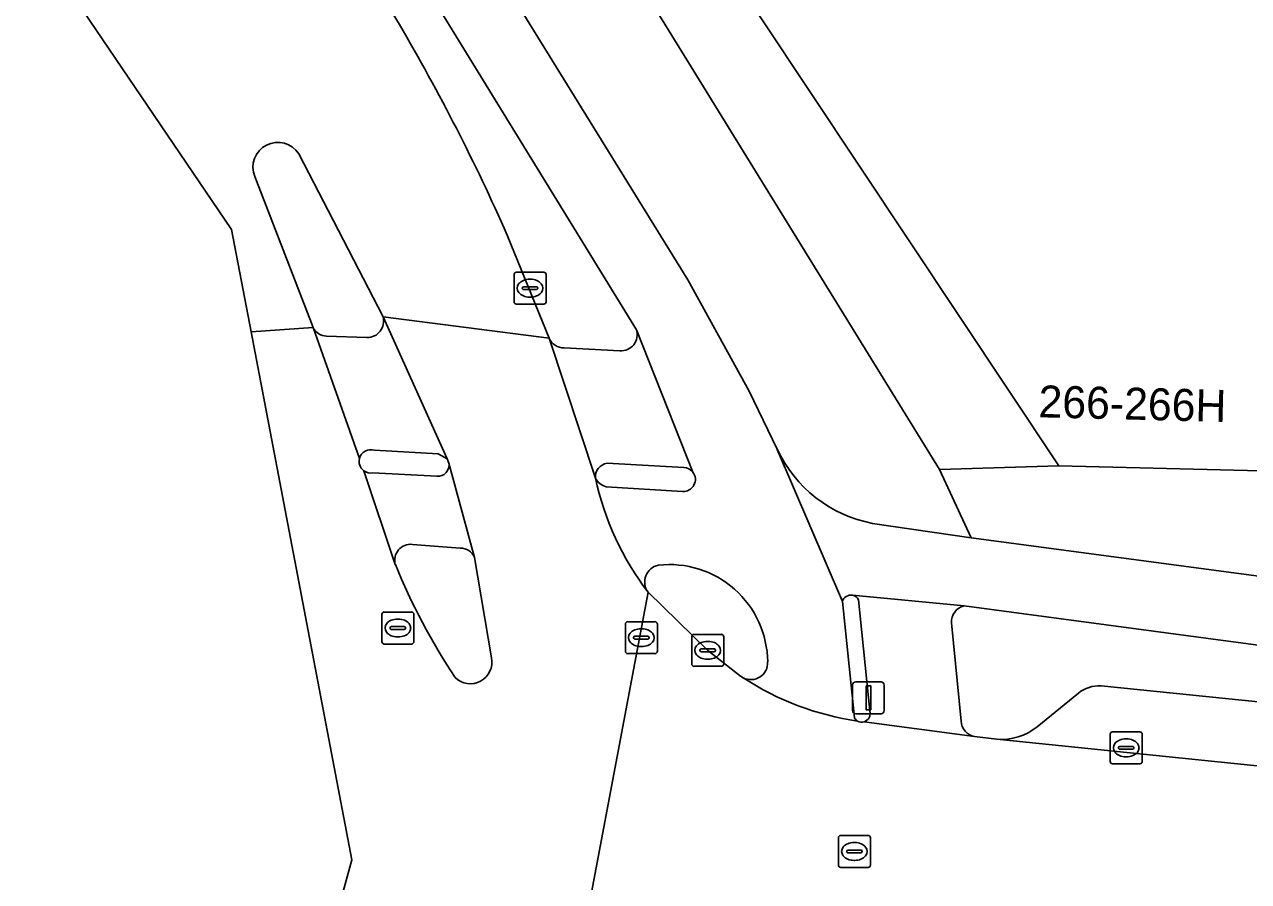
# Model space of a CAD drawing. Extents: x 158086 to 159499, y 382904 to 383981.
# Drawn here: x 158114.79 to 158153.07, y 383218.29 to 383245.08 of the extents above; entities that cross this region are included whole.
import ezdxf

# ---------------------------------------------------------------- set-up
doc = ezdxf.new("R2010")
doc.units = 0
for name, color, linetype in [('IMGEO_Berm_open', 7, 'Continuous'), ('IMGEO_Erf', 7, 'Continuous'), ('IMGEO_Fietspad_gesloten', 7, 'Continuous'), ('IMGEO_Kolk', 7, 'Continuous'), ('IMGEO_Lichtmast', 7, 'Continuous'), ('IMGEO_Pand', 7, 'Continuous'), ('IMGEO_Pand_nummerreeks', 7, 'Continuous'), ('IMGEO_Parkeervlak_open', 7, 'Continuous'), ('IMGEO_Rijbaan_lokaal_gesloten', 7, 'Continuous'), ('IMGEO_Rioolput', 7, 'Continuous'), ('IMGEO_Verkeerseiland_gesloten', 7, 'Continuous'), ('IMGEO_Verkeerseiland_open', 7, 'Continuous'), ('IMGEO_Voetpad_open', 7, 'Continuous')]:
    doc.layers.add(name, color=color, linetype=linetype)

msp = doc.modelspace()

# ---------------------------------------------------------------- linework, layer by layer
at = {"layer": 'IMGEO_Berm_open'}
for points in [[(158116.135, 383264.493), (158115.042, 383263.825), (158126.516, 383245.082)], [(158133.922, 383235.542), (158116.135, 383264.493)], [(158129.884, 383238.502), (158131.191, 383235.28)], [(158131.666, 383234.972), (158133.404, 383234.886)], [(158148.453, 383224.408), (158153.476, 383223.894), (158158.929, 383223.306), (158159.127, 383224.909), (158144.169, 383226.91)], [(158143.773, 383226.382), (158144.08, 383223.303)], [(158146.459, 383223.131), (158147.745, 383224.182)], [(158144.493, 383222.829), (158145.193, 383222.739)]]:
    msp.add_lwpolyline(points, dxfattribs=at)
for centre, radius, start, end in [((158069.76, 383211.879), 65.755, 23.88364, 30.328), ((158131.667, 383235.494), 0.522, 204.173, 269.9066), ((158133.452, 383235.381), 0.497, 264.5039, 18.9045), ((158144.304, 383226.396), 0.531, 104.7048, 181.5554), ((158148.392, 383223.378), 1.031, 86.5877, 128.8194), ((158144.581, 383223.322), 0.501, 182.1967, 259.9351), ((158145.337, 383224.515), 1.782, 265.3753, 309.0336)]:
    msp.add_arc(centre, radius, start, end, dxfattribs=at)
at = {"layer": 'IMGEO_Erf'}
msp.add_lwpolyline([(158120.641, 383268.4), (158123.051, 383264.159), (158143.404, 383231.17), (158147.132, 383231.289), (158134.686, 383250), (158133.459, 383251.844), (158138.355, 383252.86), (158139.526, 383253.098), (158141.208, 383267.072)], dxfattribs=at)
at = {"layer": 'IMGEO_Fietspad_gesloten'}
for points in [[(158115.725, 383265.212), (158116.135, 383264.493), (158133.922, 383235.542), (158135.691, 383231.086)], [(158140.74, 383223.411), (158140.364, 383227.042), (158138.329, 383231.797), (158138.325, 383231.809), (158137.451, 383233.617), (158135.528, 383237.105), (158118.441, 383264.758)], [(158138.325, 383231.809), (158138.329, 383231.797), (158140.364, 383227.042)], [(158128.862, 383228.422), (158128.059, 383231.375)], [(158125.397, 383231.133), (158126.385, 383228.206)], [(158127.681, 383230.961), (158125.678, 383231.065)], [(158135.368, 383230.486), (158132.979, 383230.63)], [(158144.391, 383229.036), (158141.305, 383229.487)], [(158126.917, 383228.829), (158128.413, 383228.717)], [(158160.112, 383226.941), (158144.391, 383229.036)], [(158140.686, 383227.24), (158144.169, 383226.91), (158159.127, 383224.909), (158163.083, 383224.375)]]:
    msp.add_lwpolyline(points, dxfattribs=at)
for centre, radius, start, end in [((158142.087, 383233.564), 4.151, 205.007, 259.142), ((158127.716, 383231.309), 0.349, 264.2417, 10.9635), ((158125.616, 383231.424), 0.364, 232.9851, 279.8076), ((158135.394, 383230.859), 0.374, 266.0798, 37.3301), ((158133.12, 383231.148), 0.537, 207.0122, 254.7617), ((158141.481, 383232.819), 9.044, 192.2269, 217.3153), ((158126.861, 383228.339), 0.494, 83.4339, 195.5759), ((158128.41, 383228.223), 0.494, 23.7357, 89.6533), ((158134.721, 383227.655), 0.537, 101.7854, 216.3307), ((158134.958, 383225.13), 3.071, 0.5018, 96.498), ((158140.629, 383226.972), 0.274, 77.9971, 165.1782), ((158137.503, 383225.129), 0.526, 243.1997, 3.0642), ((158142.112, 383232.076), 8.86, 236.8432, 261.7534), ((158140.974, 383223.54), 0.268, 208.7973, 240.0793)]:
    msp.add_arc(centre, radius, start, end, dxfattribs=at)
at = {"layer": 'IMGEO_Kolk'}
for p, q in [((158130.097, 383236.414), (158130.097, 383237.266)), ((158130.172, 383237.34), (158131.024, 383237.34)), ((158130.585, 383237.12), (158130.61, 383237.12)), ((158131.098, 383237.266), (158131.098, 383236.414)), ((158130.356, 383236.834), (158130.356, 383236.846)), ((158130.794, 383236.797), (158130.396, 383236.797)), ((158130.399, 383236.883), (158130.797, 383236.883)), ((158130.84, 383236.846), (158130.84, 383236.834)), ((158131.024, 383236.34), (158130.172, 383236.34)), ((158130.608, 383236.56), (158130.583, 383236.56)), ((158135.728, 383226.019), (158136.58, 383226.019)), ((158135.653, 383225.093), (158135.653, 383225.945)), ((158136.141, 383225.799), (158136.166, 383225.799)), ((158136.654, 383225.945), (158136.654, 383225.093)), ((158135.912, 383225.513), (158135.912, 383225.525)), ((158136.35, 383225.476), (158135.952, 383225.476)), ((158135.955, 383225.562), (158136.353, 383225.562)), ((158136.164, 383225.239), (158136.139, 383225.239)), ((158136.396, 383225.525), (158136.396, 383225.513)), ((158136.58, 383225.019), (158135.728, 383225.019)), ((158148.815, 383222.971), (158149.667, 383222.971)), ((158148.74, 383222.045), (158148.74, 383222.897)), ((158149.228, 383222.751), (158149.253, 383222.751)), ((158149.741, 383222.897), (158149.741, 383222.045)), ((158148.999, 383222.465), (158148.999, 383222.477)), ((158149.437, 383222.428), (158149.039, 383222.428)), ((158149.042, 383222.514), (158149.44, 383222.514)), ((158149.251, 383222.191), (158149.226, 383222.191)), ((158149.483, 383222.477), (158149.483, 383222.465)), ((158149.667, 383221.971), (158148.815, 383221.971))]:
    msp.add_line(p, q, dxfattribs=at)
for points in [[(158130.097, 383236.414), (158130.097, 383237.266)], [(158130.172, 383237.34), (158131.024, 383237.34)], [(158131.098, 383237.266), (158131.098, 383236.414)], [(158131.024, 383236.34), (158130.172, 383236.34)], [(158135.728, 383226.019), (158136.58, 383226.019)], [(158135.653, 383225.093), (158135.653, 383225.945)], [(158136.654, 383225.945), (158136.654, 383225.093)], [(158136.58, 383225.019), (158135.728, 383225.019)], [(158148.815, 383222.971), (158149.667, 383222.971)], [(158148.74, 383222.045), (158148.74, 383222.897)], [(158149.741, 383222.897), (158149.741, 383222.045)], [(158149.667, 383221.971), (158148.815, 383221.971)]]:
    msp.add_lwpolyline(points, dxfattribs=at)
for centre, radius, start, end in [((158130.174, 383237.264), 0.0765, 91.552, 178.448), ((158130.174, 383237.264), 0.0765, 91.552, 178.448), ((158131.022, 383237.264), 0.0765, 1.552, 88.448), ((158131.022, 383237.264), 0.0765, 1.552, 88.448), ((158130.396, 383236.843), 0.0403, 85.8775, 175.7526), ((158130.393, 383236.833), 0.0366, 178.938, 274.7102), ((158130.797, 383236.84), 0.043, 264.8664, 352.4533), ((158130.801, 383236.845), 0.0386, 1.7309, 96.639), ((158130.174, 383236.416), 0.0765, 181.552, 268.448), ((158130.174, 383236.416), 0.0765, 181.552, 268.448), ((158131.022, 383236.416), 0.0765, 271.552, 358.448), ((158131.022, 383236.416), 0.0765, 271.552, 358.448), ((158135.73, 383225.943), 0.0765, 91.552, 178.448), ((158135.73, 383225.943), 0.0765, 91.552, 178.448), ((158136.578, 383225.943), 0.0765, 1.552, 88.448), ((158136.578, 383225.943), 0.0765, 1.552, 88.448), ((158135.952, 383225.522), 0.0403, 85.8775, 175.7526), ((158135.949, 383225.512), 0.0366, 178.938, 274.7102), ((158136.353, 383225.519), 0.043, 264.8664, 352.4533), ((158136.357, 383225.524), 0.0386, 1.7309, 96.639), ((158135.73, 383225.095), 0.0765, 181.552, 268.448), ((158135.73, 383225.095), 0.0765, 181.552, 268.448), ((158136.578, 383225.095), 0.0765, 271.552, 358.448), ((158136.578, 383225.095), 0.0765, 271.552, 358.448), ((158148.817, 383222.895), 0.0765, 91.552, 178.448), ((158148.817, 383222.895), 0.0765, 91.552, 178.448), ((158149.665, 383222.895), 0.0765, 1.552, 88.448), ((158149.665, 383222.895), 0.0765, 1.552, 88.448), ((158149.039, 383222.474), 0.0403, 85.8775, 175.7526), ((158149.036, 383222.464), 0.0366, 178.938, 274.7102), ((158149.44, 383222.471), 0.043, 264.8664, 352.4533), ((158149.444, 383222.476), 0.0386, 1.7309, 96.639), ((158148.817, 383222.047), 0.0765, 181.552, 268.448), ((158148.817, 383222.047), 0.0765, 181.552, 268.448), ((158149.665, 383222.047), 0.0765, 271.552, 358.448), ((158149.665, 383222.047), 0.0765, 271.552, 358.448)]:
    msp.add_arc(centre, radius, start, end, dxfattribs=at)
for centre, major_axis, ratio, start_param, end_param in [((158130.584, 383236.84), (-0.387, 0.002), 0.722429, 4.712389, 7.853982), ((158130.609, 383236.84), (-0.39, 0.002), 0.717154, 1.570796, 4.712389), ((158136.14, 383225.519), (-0.387, 0.002), 0.722429, 4.712389, 7.853982), ((158136.165, 383225.519), (-0.39, 0.002), 0.717154, 1.570796, 4.712389), ((158149.227, 383222.471), (-0.387, 0.002), 0.722429, 4.712389, 7.853982), ((158149.252, 383222.471), (-0.39, 0.002), 0.717154, 1.570796, 4.712389)]:
    msp.add_ellipse(centre, major_axis=major_axis, ratio=ratio, start_param=start_param, end_param=end_param, dxfattribs=at)
at = {"layer": 'IMGEO_Lichtmast'}
for p, q in [((158140.784, 383224.535), (158141.574, 383224.535)), ((158141.574, 383224.535), (158140.784, 383224.535)), ((158140.684, 383223.635), (158140.684, 383224.435)), ((158140.684, 383224.435), (158140.684, 383223.635)), ((158141.674, 383224.435), (158141.674, 383223.635)), ((158141.674, 383223.635), (158141.674, 383224.435)), ((158141.574, 383223.535), (158140.784, 383223.535)), ((158140.784, 383223.535), (158141.574, 383223.535))]:
    msp.add_line(p, q, dxfattribs=at)
msp.add_lwpolyline([(158141.104, 383224.41), (158141.254, 383224.41), (158141.254, 383223.66), (158141.104, 383223.66), (158141.104, 383224.41)], dxfattribs=at)
for centre, start, end in [((158140.784, 383224.435), 90, 180), ((158140.784, 383224.435), 90, 180), ((158141.574, 383224.435), 0, 90), ((158141.574, 383224.435), 360, 90), ((158140.784, 383223.635), 180, 270), ((158140.784, 383223.635), 180, 270), ((158141.574, 383223.635), 270, 0), ((158141.574, 383223.635), 270, 0)]:
    msp.add_arc(centre, 0.1, start, end, dxfattribs=at)
at = {"layer": 'IMGEO_Pand'}
msp.add_lwpolyline([(158155.348, 383253.712), (158155.347, 383256.316), (158139.526, 383253.098), (158138.355, 383252.86), (158133.459, 383251.844), (158134.686, 383250), (158147.132, 383231.289), (158155.144, 383231.088), (158155.352, 383242.078)], close=True, dxfattribs=at)
at = {"layer": 'IMGEO_Parkeervlak_open'}
for points in [[(158147.745, 383224.182), (158146.459, 383223.131)], [(158163.418, 383222.713), (158162.898, 383222.77), (158158.929, 383223.306), (158153.476, 383223.894), (158148.453, 383224.408)], [(158145.193, 383222.739), (158152.618, 383221.978)]]:
    msp.add_lwpolyline(points, dxfattribs=at)
for centre, radius, start, end in [((158148.392, 383223.378), 1.031, 86.5877, 128.8194), ((158145.337, 383224.515), 1.782, 265.3753, 309.0336), ((158123.913, 382936.802), 286.617, 79.62285, 84.25205)]:
    msp.add_arc(centre, radius, start, end, dxfattribs=at)
at = {"layer": 'IMGEO_Rijbaan_lokaal_gesloten'}
for points in [[(158126.516, 383245.082), (158115.042, 383263.825), (158107.394, 383276.895), (158105.713, 383279.74), (158105.612, 383279.927), (158105.564, 383280.064)], [(158095.268, 383276.982), (158121.26, 383238.679), (158121.873, 383235.473), (158123.817, 383235.606), (158121.989, 383240.327)], [(158123.369, 383241.035), (158126, 383235.945), (158131.191, 383235.28), (158129.884, 383238.502)], [(158125.263, 383231.52), (158123.817, 383235.606), (158121.873, 383235.473), (158125.026, 383218.972), (158122.442, 383209.544)], [(158132.642, 383230.904), (158131.191, 383235.28), (158126, 383235.945), (158128.003, 383231.508), (158128.059, 383231.375), (158128.862, 383228.422), (158129.394, 383225.287)], [(158126.385, 383228.206), (158125.397, 383231.133)], [(158137.266, 383224.659), (158137.179, 383224.714), (158136.154, 383225.519), (158134.288, 383227.337), (158131.519, 383212.645)], [(158131.519, 383212.645), (158134.288, 383227.337)], [(158152.618, 383221.978), (158145.193, 383222.739), (158144.493, 383222.829), (158141.042, 383223.284)]]:
    msp.add_lwpolyline(points, dxfattribs=at)
for centre, radius, start, end in [((158069.76, 383211.879), 65.755, 23.88364, 30.328), ((158122.71, 383240.62), 0.779, 32.193, 202.1266), ((158125.618, 383231.426), 0.367, 165.1727, 233.0244), ((158141.481, 383232.819), 9.044, 192.2269, 217.3153), ((158145.575, 383236.071), 20.739, 202.2865, 213.3653), ((158128.727, 383225.154), 0.68, 225.9579, 11.2771), ((158142.112, 383232.076), 8.86, 236.8432, 261.7534), ((158140.97, 383223.538), 0.264, 240.6663, 285.7156), ((158123.913, 382936.802), 286.617, 79.62285, 84.25205)]:
    msp.add_arc(centre, radius, start, end, dxfattribs=at)
at = {"layer": 'IMGEO_Rioolput'}
for p, q in [((158125.964, 383225.791), (158125.964, 383226.643)), ((158126.039, 383226.717), (158126.891, 383226.717)), ((158126.452, 383226.497), (158126.477, 383226.497)), ((158126.965, 383226.643), (158126.965, 383225.791)), ((158133.653, 383226.415), (158134.505, 383226.415)), ((158126.223, 383226.211), (158126.223, 383226.223)), ((158126.661, 383226.174), (158126.263, 383226.174)), ((158126.266, 383226.26), (158126.664, 383226.26)), ((158126.707, 383226.223), (158126.707, 383226.211)), ((158133.578, 383225.489), (158133.578, 383226.341)), ((158134.066, 383226.195), (158134.091, 383226.195)), ((158134.579, 383226.341), (158134.579, 383225.489)), ((158126.891, 383225.717), (158126.039, 383225.717)), ((158126.475, 383225.937), (158126.45, 383225.937)), ((158133.837, 383225.909), (158133.837, 383225.921)), ((158134.275, 383225.872), (158133.877, 383225.872)), ((158133.88, 383225.958), (158134.278, 383225.958)), ((158134.089, 383225.635), (158134.064, 383225.635)), ((158134.321, 383225.921), (158134.321, 383225.909)), ((158134.505, 383225.415), (158133.653, 383225.415)), ((158140.241, 383218.806), (158140.241, 383219.658)), ((158140.316, 383219.732), (158141.168, 383219.732)), ((158140.729, 383219.512), (158140.754, 383219.512)), ((158141.242, 383219.658), (158141.242, 383218.806)), ((158140.5, 383219.226), (158140.5, 383219.238)), ((158140.938, 383219.189), (158140.54, 383219.189)), ((158140.543, 383219.275), (158140.941, 383219.275)), ((158140.984, 383219.238), (158140.984, 383219.226)), ((158141.168, 383218.732), (158140.316, 383218.732)), ((158140.752, 383218.952), (158140.727, 383218.952))]:
    msp.add_line(p, q, dxfattribs=at)
for points in [[(158125.964, 383225.791), (158125.964, 383226.643)], [(158126.039, 383226.717), (158126.891, 383226.717)], [(158126.965, 383226.643), (158126.965, 383225.791)], [(158133.653, 383226.415), (158134.505, 383226.415)], [(158133.578, 383225.489), (158133.578, 383226.341)], [(158134.579, 383226.341), (158134.579, 383225.489)], [(158126.891, 383225.717), (158126.039, 383225.717)], [(158134.505, 383225.415), (158133.653, 383225.415)], [(158140.241, 383218.806), (158140.241, 383219.658)], [(158140.316, 383219.732), (158141.168, 383219.732)], [(158141.242, 383219.658), (158141.242, 383218.806)], [(158141.168, 383218.732), (158140.316, 383218.732)]]:
    msp.add_lwpolyline(points, dxfattribs=at)
for centre, radius, start, end in [((158126.041, 383226.641), 0.0765, 91.552, 178.448), ((158126.041, 383226.641), 0.0765, 91.552, 178.448), ((158126.889, 383226.641), 0.0765, 1.552, 88.448), ((158126.889, 383226.641), 0.0765, 1.552, 88.448), ((158133.655, 383226.339), 0.0765, 91.552, 178.448), ((158133.655, 383226.339), 0.0765, 91.552, 178.448), ((158134.503, 383226.339), 0.0765, 1.552, 88.448), ((158134.503, 383226.339), 0.0765, 1.552, 88.448), ((158126.263, 383226.22), 0.0403, 85.8775, 175.7526), ((158126.26, 383226.21), 0.0366, 178.938, 274.7102), ((158126.664, 383226.217), 0.043, 264.8664, 352.4533), ((158126.668, 383226.222), 0.0386, 1.7309, 96.639), ((158126.041, 383225.793), 0.0765, 181.552, 268.448), ((158126.041, 383225.793), 0.0765, 181.552, 268.448), ((158126.889, 383225.793), 0.0765, 271.552, 358.448), ((158126.889, 383225.793), 0.0765, 271.552, 358.448), ((158133.877, 383225.918), 0.0403, 85.8775, 175.7526), ((158133.874, 383225.908), 0.0366, 178.938, 274.7102), ((158134.278, 383225.915), 0.043, 264.8664, 352.4533), ((158134.282, 383225.92), 0.0386, 1.7309, 96.639), ((158133.655, 383225.491), 0.0765, 181.552, 268.448), ((158133.655, 383225.491), 0.0765, 181.552, 268.448), ((158134.503, 383225.491), 0.0765, 271.552, 358.448), ((158134.503, 383225.491), 0.0765, 271.552, 358.448), ((158140.318, 383219.656), 0.0765, 91.552, 178.448), ((158140.318, 383219.656), 0.0765, 91.552, 178.448), ((158141.166, 383219.656), 0.0765, 1.552, 88.448), ((158141.166, 383219.656), 0.0765, 1.552, 88.448), ((158140.54, 383219.235), 0.0403, 85.8775, 175.7526), ((158140.537, 383219.225), 0.0366, 178.938, 274.7102), ((158140.941, 383219.232), 0.043, 264.8664, 352.4533), ((158140.945, 383219.237), 0.0386, 1.7309, 96.639), ((158140.318, 383218.808), 0.0765, 181.552, 268.448), ((158140.318, 383218.808), 0.0765, 181.552, 268.448), ((158141.166, 383218.808), 0.0765, 271.552, 358.448), ((158141.166, 383218.808), 0.0765, 271.552, 358.448)]:
    msp.add_arc(centre, radius, start, end, dxfattribs=at)
for centre, major_axis, ratio, start_param, end_param in [((158126.451, 383226.217), (-0.387, 0.002), 0.722429, 4.712389, 7.853982), ((158126.476, 383226.217), (-0.39, 0.002), 0.717154, 1.570796, 4.712389), ((158134.065, 383225.915), (-0.387, 0.002), 0.722429, 4.712389, 7.853982), ((158134.09, 383225.915), (-0.39, 0.002), 0.717154, 1.570796, 4.712389), ((158140.728, 383219.232), (-0.387, 0.002), 0.722429, 4.712389, 7.853982), ((158140.753, 383219.232), (-0.39, 0.002), 0.717154, 1.570796, 4.712389)]:
    msp.add_ellipse(centre, major_axis=major_axis, ratio=ratio, start_param=start_param, end_param=end_param, dxfattribs=at)
at = {"layer": 'IMGEO_Verkeerseiland_gesloten'}
for points in [[(158126, 383235.945), (158123.369, 383241.035)], [(158121.989, 383240.327), (158123.817, 383235.606)], [(158124.236, 383235.344), (158125.499, 383235.299)], [(158128.059, 383231.375), (158128.003, 383231.508), (158127.725, 383231.66), (158125.733, 383231.774)], [(158135.409, 383231.233), (158133.006, 383231.367)], [(158125.678, 383231.065), (158127.681, 383230.961)], [(158132.979, 383230.63), (158135.368, 383230.486)], [(158128.413, 383228.717), (158126.917, 383228.829)], [(158129.394, 383225.287), (158128.862, 383228.422)], [(158134.288, 383227.337), (158136.154, 383225.519), (158137.179, 383224.714), (158137.266, 383224.659)]]:
    msp.add_lwpolyline(points, dxfattribs=at)
for centre, radius, start, end in [((158122.71, 383240.62), 0.779, 32.193, 202.1266), ((158124.234, 383235.806), 0.462, 205.6601, 270.3045), ((158125.512, 383235.806), 0.507, 268.4814, 15.9285), ((158125.617, 383231.427), 0.366, 71.4833, 165.2925), ((158125.618, 383231.426), 0.367, 165.1727, 233.0244), ((158127.716, 383231.309), 0.349, 264.2417, 10.9635), ((158133.069, 383230.943), 0.429, 98.4442, 185.2086), ((158125.616, 383231.424), 0.364, 232.9851, 279.8076), ((158135.394, 383230.859), 0.374, 266.0798, 37.3301), ((158135.393, 383230.858), 0.375, 37.4146, 87.5214), ((158133.12, 383231.148), 0.537, 207.0122, 254.7617), ((158126.861, 383228.339), 0.494, 83.4339, 195.5759), ((158128.41, 383228.223), 0.494, 23.7357, 89.6533), ((158145.575, 383236.071), 20.739, 202.2865, 213.3653), ((158134.721, 383227.655), 0.537, 101.7854, 216.3307), ((158134.958, 383225.13), 3.071, 0.5018, 96.498), ((158128.727, 383225.154), 0.68, 225.9579, 11.2771), ((158137.503, 383225.129), 0.526, 243.1997, 3.0642)]:
    msp.add_arc(centre, radius, start, end, dxfattribs=at)
at = {"layer": 'IMGEO_Verkeerseiland_open'}
for points in [[(158140.364, 383227.042), (158140.74, 383223.411)], [(158141.234, 383223.543), (158141.179, 383224.035), (158140.869, 383227.098)]]:
    msp.add_lwpolyline(points, dxfattribs=at)
for centre, radius, start, end in [((158140.629, 383226.972), 0.274, 77.9971, 165.1782), ((158140.623, 383226.97), 0.278, 27.5417, 76.8385), ((158140.974, 383223.54), 0.268, 208.7973, 240.0793), ((158140.969, 383223.539), 0.265, 285.9624, 0.9376), ((158140.97, 383223.538), 0.264, 240.6663, 285.7156)]:
    msp.add_arc(centre, radius, start, end, dxfattribs=at)
at = {"layer": 'IMGEO_Voetpad_open'}
for points in [[(158118.441, 383264.758), (158135.528, 383237.105), (158137.451, 383233.617), (158138.325, 383231.809)], [(158141.305, 383229.487), (158144.391, 383229.036), (158143.404, 383231.17), (158123.051, 383264.159)], [(158123.817, 383235.606), (158125.263, 383231.52)], [(158125.733, 383231.774), (158127.725, 383231.66), (158128.003, 383231.508), (158126, 383235.945)], [(158125.499, 383235.299), (158124.236, 383235.344)], [(158131.191, 383235.28), (158132.642, 383230.904)], [(158135.691, 383231.086), (158133.922, 383235.542)], [(158133.404, 383234.886), (158131.666, 383234.972)], [(158133.006, 383231.367), (158135.409, 383231.233)], [(158218.308, 383219.037), (158212.513, 383220.349), (158206.69, 383221.668), (158206.716, 383221.781), (158205.427, 383221.913), (158199.609, 383223.04), (158194.108, 383224.106), (158188.182, 383225.254), (158182.381, 383226.378), (158176.424, 383227.532), (158170.874, 383228.607), (158170.935, 383228.924), (158169.447, 383229.116), (158163.645, 383229.86), (158160.428, 383230.272), (158155.144, 383231.088), (158147.132, 383231.289), (158143.404, 383231.17), (158144.391, 383229.036), (158160.112, 383226.941)], [(158144.169, 383226.91), (158140.686, 383227.24)], [(158140.869, 383227.098), (158141.179, 383224.035), (158141.234, 383223.543)], [(158144.08, 383223.303), (158143.773, 383226.382)], [(158141.042, 383223.284), (158144.493, 383222.829)]]:
    msp.add_lwpolyline(points, dxfattribs=at)
for centre, radius, start, end in [((158124.234, 383235.806), 0.462, 205.6601, 270.3045), ((158125.512, 383235.806), 0.507, 268.4814, 15.9285), ((158131.667, 383235.494), 0.522, 204.173, 269.9066), ((158133.452, 383235.381), 0.497, 264.5039, 18.9045), ((158125.617, 383231.427), 0.366, 71.4833, 165.2925), ((158142.087, 383233.564), 4.151, 205.007, 259.142), ((158133.069, 383230.943), 0.429, 98.4442, 185.2086), ((158135.393, 383230.858), 0.375, 37.4146, 87.5214), ((158140.623, 383226.97), 0.278, 27.5417, 76.8385), ((158144.304, 383226.396), 0.531, 104.7048, 181.5554), ((158140.969, 383223.539), 0.265, 285.9624, 0.9376), ((158144.581, 383223.322), 0.501, 182.1967, 259.9351)]:
    msp.add_arc(centre, radius, start, end, dxfattribs=at)

# ---------------------------------------------------------------- texts
at = {"layer": 'IMGEO_Pand_nummerreeks'}
msp.add_text('266-266H', height=1, rotation=358.5619, dxfattribs=at).set_placement((158146.489, 383232.805))

doc.saveas('drawing.dxf')
